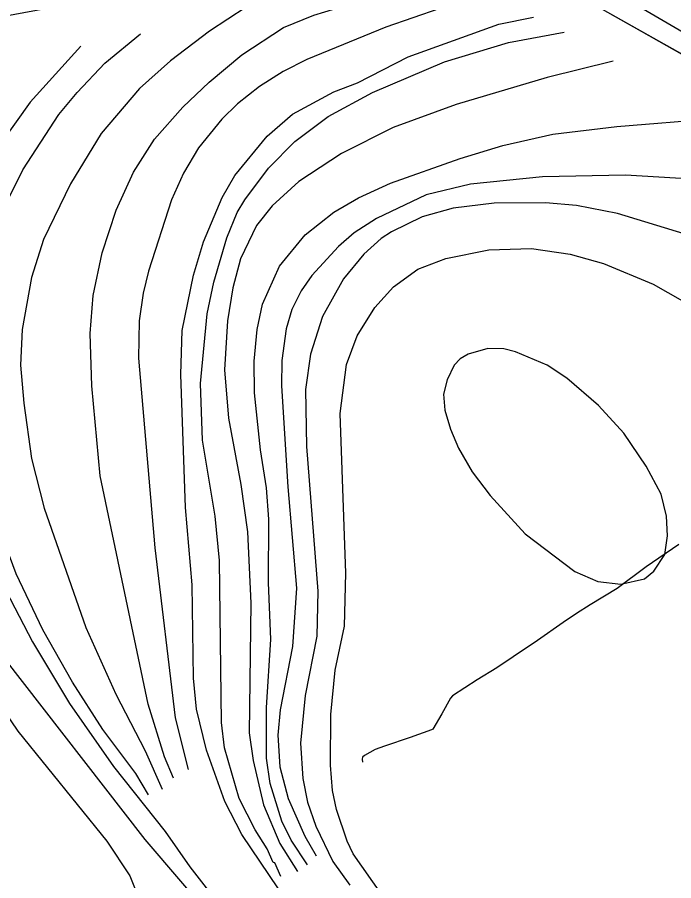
# Model space of a CAD drawing. Extents: x -662620 to -656370, y -1067090 to -1062990.
# Drawn here: x -657170 to -656932.7, y -1065207 to -1064894.8 of the extents above; entities that cross this region are included whole.
import ezdxf

# ---------------------------------------------------------------- set-up
doc = ezdxf.new("R2010")
doc.units = 0
for name, color, linetype in [('OBVOD_PÚ', 7, 'Continuous'), ('OSTATNÍ_PLOCHA_-_STÁVAJÍCÍ', 7, 'Continuous'), ('SDELOVACÍ_VEDENÍ_-_PODZEMNÍ', 7, 'Continuous'), ('SILNICE_II__TŘÍDY_A_III__TŘÍDY', 7, 'Continuous'), ('VRSTEVNICE_ZDŮRAZNĚNÁ', 7, 'Continuous'), ('VRSTEVNICE_ZÁKLADNÍ', 7, 'Continuous')]:
    doc.layers.add(name, color=color, linetype=linetype)

msp = doc.modelspace()

# ---------------------------------------------------------------- linework, layer by layer
at = {"layer": 'OBVOD_PÚ'}
msp.add_lwpolyline([(-656889.35, -1064930.98), (-656953.52, -1064894.77)], dxfattribs=at)
at = {"layer": 'OSTATNÍ_PLOCHA_-_STÁVAJÍCÍ'}
msp.add_line((-656889.39, -1064930.92), (-656978.27, -1064880.7), dxfattribs=at)
msp.add_line((-656889.39, -1064930.92), (-656978.27, -1064880.7), dxfattribs=at)
msp.add_lwpolyline([(-656664.74, -1065066.24), (-656701.73, -1065041.33), (-656724.96, -1065028.38), (-656788.08, -1064993.21), (-656796.36, -1064988.59), (-656833, -1064963.9), (-656851.14, -1064953.29), (-656853.04, -1064952.17), (-656860.52, -1064947.81), (-656889.39, -1064930.92), (-656978.27, -1064880.7), (-656990.57, -1064874.05), (-656991.93, -1064873.73), (-657005.43, -1064870.57), (-657019.99, -1064869.52), (-657020.9, -1064869.45), (-657020.91, -1064869.45), (-657027.07, -1064869.67), (-657040.06, -1064870.13), (-657065.43, -1064873.22), (-657113.37, -1064882.55), (-657118.74, -1064883.99), (-657256.42, -1064909.57)], dxfattribs=at)
msp.add_lwpolyline([(-656664.74, -1065066.24), (-656701.73, -1065041.33), (-656724.96, -1065028.38), (-656788.08, -1064993.21), (-656796.36, -1064988.59), (-656833, -1064963.9), (-656851.14, -1064953.29), (-656853.04, -1064952.17), (-656860.52, -1064947.81), (-656889.39, -1064930.92), (-656978.27, -1064880.7), (-656990.57, -1064874.05), (-656991.93, -1064873.73), (-657005.43, -1064870.57), (-657019.99, -1064869.52), (-657020.9, -1064869.45), (-657020.91, -1064869.45), (-657027.07, -1064869.67), (-657040.06, -1064870.13), (-657065.43, -1064873.22), (-657113.37, -1064882.55), (-657118.74, -1064883.99), (-657256.42, -1064909.57)], dxfattribs=at)
at = {"layer": 'SDELOVACÍ_VEDENÍ_-_PODZEMNÍ'}
msp.add_lwpolyline([(-656930.85, -1065085.45), (-656942.66, -1065093.5), (-656953.14, -1065101.32), (-656962.83, -1065107.25), (-656967.79, -1065110.32), (-656972.62, -1065113.69), (-656981.94, -1065120.09), (-656990.68, -1065126.01), (-656996.66, -1065129.98), (-657003.77, -1065134.31), (-657012.66, -1065140.2), (-657013.42, -1065141), (-657016.55, -1065146.67), (-657019.7, -1065152.16), (-657020.22, -1065152.5), (-657027.89, -1065155.23), (-657037.19, -1065158.32), (-657040.61, -1065159.61), (-657044.44, -1065161.69), (-657045.16, -1065162.38), (-657045.26, -1065163), (-657045.21, -1065164.1)], dxfattribs=at)
msp.add_lwpolyline([(-656930.85, -1065085.45), (-656942.66, -1065093.5), (-656953.14, -1065101.32), (-656962.83, -1065107.25), (-656967.79, -1065110.32), (-656972.62, -1065113.69), (-656981.94, -1065120.09), (-656990.68, -1065126.01), (-656996.66, -1065129.98), (-657003.77, -1065134.31), (-657012.66, -1065140.2), (-657013.42, -1065141), (-657016.55, -1065146.67), (-657019.7, -1065152.16), (-657020.22, -1065152.5), (-657027.89, -1065155.23), (-657037.19, -1065158.32), (-657040.61, -1065159.61), (-657044.44, -1065161.69), (-657045.16, -1065162.38), (-657045.26, -1065163), (-657045.21, -1065164.1)], dxfattribs=at)
at = {"layer": 'SILNICE_II__TŘÍDY_A_III__TŘÍDY'}
msp.add_lwpolyline([(-656503.21, -1065204.94), (-656518.95, -1065181.8), (-656633.74, -1065079.97), (-656784.63, -1064984.62), (-656982.74, -1064868.9), (-657019.77, -1064858.72), (-657063.28, -1064864.27), (-657281.76, -1064905.93), (-657326.19, -1064914.26), (-657364.15, -1064923.52), (-657517.89, -1064997.91), (-657772.52, -1064953.08)], dxfattribs=at)
at = {"layer": 'VRSTEVNICE_ZDŮRAZNĚNÁ'}
for points in [[(-657075.59, -1065209.96), (-657088.74, -1065190.23), (-657094.89, -1065178.37), (-657101.61, -1065159.79), (-657105.18, -1065144.92), (-657106.32, -1065133.77), (-657106.75, -1065100.04), (-657109.18, -1065072.03), (-657110.9, -1065024), (-657110.33, -1065007.99), (-657106.32, -1064987.98), (-657102.61, -1064975.98), (-657095.89, -1064959.97), (-657091.32, -1064951.96), (-657079.6, -1064937.81), (-657070.45, -1064929.81), (-657055.58, -1064921.8), (-657047.01, -1064918.52), (-657028.71, -1064909.08), (-656995.84, -1064897.22), (-656983.4, -1064894.79)], [(-657146.96, -1064905.18), (-657165.36, -1064925.52), (-657176.08, -1064940.53), (-657187.08, -1064960.4), (-657191.51, -1064971.97), (-657193.51, -1064979.41), (-657194.66, -1064986.84), (-657195.66, -1065001.7), (-657194.37, -1065027.72), (-657190.51, -1065050.02), (-657185.08, -1065072.31), (-657178.93, -1065090.89), (-657174.07, -1065102.04), (-657164.5, -1065120.62), (-657151.06, -1065142.92), (-657135.2, -1065165.65), (-657116.47, -1065189.23), (-657107.61, -1065201.95), (-657095.32, -1065217.82)], [(-656921.8, -1064975.26), (-656952.96, -1064965.68), (-656967.82, -1064962.83), (-656978.97, -1064961.83), (-656997.55, -1064961.97), (-657012.42, -1064963.83), (-657023.57, -1064966.97), (-657034.71, -1064972.4), (-657038.43, -1064974.83), (-657044.72, -1064980.41), (-657052.01, -1064989.41), (-657059.59, -1065002.99), (-657064.02, -1065016.57), (-657065.73, -1065029.43), (-657065.45, -1065050.02), (-657061.3, -1065102.33), (-657061.73, -1065118.62), (-657065.87, -1065140.06), (-657067.59, -1065157.21), (-657066.73, -1065170.08), (-657065.02, -1065178.65), (-657062.02, -1065187.23), (-657055.87, -1065200.09), (-657049.72, -1065208.67)]]:
    msp.add_lwpolyline(points, dxfattribs=at)
at = {"layer": 'VRSTEVNICE_ZÁKLADNÍ'}
for points in [[(-657007.51, -1064888.14), (-657036.72, -1064898.36), (-657065.3, -1064910.08), (-657073.88, -1064914.37), (-657082.46, -1064919.8), (-657090.32, -1064926.09), (-657096.03, -1064931.67), (-657104.47, -1064941.96), (-657109.9, -1064951.11), (-657114.19, -1064960.82), (-657122.48, -1064986.55), (-657124.48, -1064994.56), (-657125.91, -1065004.56), (-657126.19, -1065018), (-657120.19, -1065086.61), (-657112.9, -1065148.07), (-657108.18, -1065166.79)], [(-657007.51, -1064888.14), (-657036.72, -1064898.36), (-657065.3, -1064910.08), (-657073.88, -1064914.37), (-657082.46, -1064919.8), (-657090.32, -1064926.09), (-657096.03, -1064931.67), (-657104.47, -1064941.96), (-657109.9, -1064951.11), (-657114.19, -1064960.82), (-657122.48, -1064986.55), (-657124.48, -1064994.56), (-657125.91, -1065004.56), (-657126.19, -1065018), (-657120.19, -1065086.61), (-657112.9, -1065148.07), (-657108.18, -1065166.79)], [(-657087.27, -1064891.07), (-657100.46, -1064899.79), (-657114.61, -1064910.51), (-657125.76, -1064920.52), (-657139.63, -1064936.81), (-657150.78, -1064954.96), (-657160.5, -1064975.12), (-657164.78, -1064988.84), (-657168.21, -1065007.71), (-657168.79, -1065020.57), (-657167.64, -1065034.29), (-657164.78, -1065054.3), (-657160.21, -1065072.31), (-657145.2, -1065115.48), (-657134.34, -1065139.49), (-657123.76, -1065160.07), (-657117.62, -1065173.94)], [(-657087.27, -1064891.07), (-657100.46, -1064899.79), (-657114.61, -1064910.51), (-657125.76, -1064920.52), (-657139.63, -1064936.81), (-657150.78, -1064954.96), (-657160.5, -1064975.12), (-657164.78, -1064988.84), (-657168.21, -1065007.71), (-657168.79, -1065020.57), (-657167.64, -1065034.29), (-657164.78, -1065054.3), (-657160.21, -1065072.31), (-657145.2, -1065115.48), (-657134.34, -1065139.49), (-657123.76, -1065160.07), (-657117.62, -1065173.94)], [(-657113.53, -1065169.95), (-657116.76, -1065162.22), (-657122.62, -1065143.21), (-657140.06, -1065060.59), (-657143.06, -1065028), (-657143.63, -1065009.14), (-657142.49, -1064995.41), (-657139.34, -1064979.98), (-657134.2, -1064964.54), (-657127.91, -1064950.82), (-657120.33, -1064938.81), (-657110.18, -1064927.24), (-657100.61, -1064918.23), (-657088.74, -1064908.37), (-657073.74, -1064898.51), (-657062.73, -1064894.08), (-657046.86, -1064889.22)], [(-657113.53, -1065169.95), (-657116.76, -1065162.22), (-657122.62, -1065143.21), (-657140.06, -1065060.59), (-657143.06, -1065028), (-657143.63, -1065009.14), (-657142.49, -1064995.41), (-657139.34, -1064979.98), (-657134.2, -1064964.54), (-657127.91, -1064950.82), (-657120.33, -1064938.81), (-657110.18, -1064927.24), (-657100.61, -1064918.23), (-657088.74, -1064908.37), (-657073.74, -1064898.51), (-657062.73, -1064894.08), (-657046.86, -1064889.22)], [(-657122.57, -1065175.98), (-657127.12, -1065168.18), (-657139.06, -1065152.36), (-657150.06, -1065135.2), (-657160.78, -1065116.34), (-657170.36, -1065096.04), (-657175.5, -1065082.03), (-657181.94, -1065060.02), (-657184.08, -1065050.02), (-657186.37, -1065030), (-657186.37, -1065020), (-657184.37, -1064995.99), (-657179.93, -1064975.98), (-657175.93, -1064965.97), (-657167.93, -1064949.96), (-657154.92, -1064929.95), (-657148.35, -1064921.95), (-657138.34, -1064911.37), (-657125.48, -1064900.79)], [(-657122.57, -1065175.98), (-657127.12, -1065168.18), (-657139.06, -1065152.36), (-657150.06, -1065135.2), (-657160.78, -1065116.34), (-657170.36, -1065096.04), (-657175.5, -1065082.03), (-657181.94, -1065060.02), (-657184.08, -1065050.02), (-657186.37, -1065030), (-657186.37, -1065020), (-657184.37, -1064995.99), (-657179.93, -1064975.98), (-657175.93, -1064965.97), (-657167.93, -1064949.96), (-657154.92, -1064929.95), (-657148.35, -1064921.95), (-657138.34, -1064911.37), (-657125.48, -1064900.79)], [(-657074.68, -1065205.53), (-657076.85, -1065200.51), (-657077.45, -1065200.38), (-657079.6, -1065195.52), (-657084.03, -1065188.66), (-657089.74, -1065177.23), (-657095.03, -1065158.93), (-657096.18, -1065149.78), (-657096.89, -1065091.18), (-657098.46, -1065075.17), (-657103.04, -1065047.73), (-657103.75, -1065027.15), (-657101.32, -1065001.99), (-657098.89, -1064990.56), (-657094.17, -1064974.55), (-657090.46, -1064965.4), (-657087.74, -1064960.83), (-657079.17, -1064949.39), (-657069.59, -1064939.67), (-657057.59, -1064930.67), (-657041.58, -1064921.95), (-657015.56, -1064910.94), (-656992.41, -1064903.94), (-656972.25, -1064900.22)], [(-657074.68, -1065205.53), (-657076.85, -1065200.51), (-657077.45, -1065200.38), (-657079.6, -1065195.52), (-657084.03, -1065188.66), (-657089.74, -1065177.23), (-657095.03, -1065158.93), (-657096.18, -1065149.78), (-657096.89, -1065091.18), (-657098.46, -1065075.17), (-657103.04, -1065047.73), (-657103.75, -1065027.15), (-657101.32, -1065001.99), (-657098.89, -1064990.56), (-657094.17, -1064974.55), (-657090.46, -1064965.4), (-657087.74, -1064960.83), (-657079.17, -1064949.39), (-657069.59, -1064939.67), (-657057.59, -1064930.67), (-657041.58, -1064921.95), (-657015.56, -1064910.94), (-656992.41, -1064903.94), (-656972.25, -1064900.22)], [(-657184.29, -1064913.14), (-657191.01, -1064919.93), (-657199.8, -1064933.67), (-657203.66, -1064942.82), (-657207.52, -1064956.54), (-657211.52, -1064990.84), (-657212.52, -1065022.86), (-657211.95, -1065038.87), (-657208.81, -1065059.45), (-657207.09, -1065066.31), (-657201.95, -1065080.03), (-657193.08, -1065098.33), (-657175.36, -1065125.77), (-657123.9, -1065192.09), (-657070.16, -1065254.84)], [(-657184.29, -1064913.14), (-657191.01, -1064919.93), (-657199.8, -1064933.67), (-657203.66, -1064942.82), (-657207.52, -1064956.54), (-657211.52, -1064990.84), (-657212.52, -1065022.86), (-657211.95, -1065038.87), (-657208.81, -1065059.45), (-657207.09, -1065066.31), (-657201.95, -1065080.03), (-657193.08, -1065098.33), (-657175.36, -1065125.77), (-657123.9, -1065192.09), (-657070.16, -1065254.84)], [(-656954.53, -1064910.7), (-656978.4, -1064916.52), (-657011.27, -1064926.38), (-657034.14, -1064934.67), (-657052.73, -1064944.1), (-657068.16, -1064954.11), (-657077.88, -1064962.97), (-657083.46, -1064970.12), (-657089.32, -1064982.12), (-657092.03, -1064992.56), (-657094.03, -1065004.56), (-657095.03, -1065022.29), (-657093.6, -1065039.72), (-657089.17, -1065063.74), (-657086.74, -1065080.89), (-657085.6, -1065106.62), (-657086.17, -1065153.5), (-657084.74, -1065163.5), (-657081.02, -1065179.51), (-657075.02, -1065193.52), (-657068.73, -1065203.67)], [(-656954.53, -1064910.7), (-656978.4, -1064916.52), (-657011.27, -1064926.38), (-657034.14, -1064934.67), (-657052.73, -1064944.1), (-657068.16, -1064954.11), (-657077.88, -1064962.97), (-657083.46, -1064970.12), (-657089.32, -1064982.12), (-657092.03, -1064992.56), (-657094.03, -1065004.56), (-657095.03, -1065022.29), (-657093.6, -1065039.72), (-657089.17, -1065063.74), (-657086.74, -1065080.89), (-657085.6, -1065106.62), (-657086.17, -1065153.5), (-657084.74, -1065163.5), (-657081.02, -1065179.51), (-657075.02, -1065193.52), (-657068.73, -1065203.67)], [(-657065, -1065201.29), (-657070.94, -1065192.37), (-657074.31, -1065185.52), (-657078.6, -1065171.79), (-657079.88, -1065162.65), (-657079.88, -1065144.35), (-657078.31, -1065119.77), (-657079.17, -1065099.18), (-657079.02, -1065076.31), (-657079.88, -1065064.88), (-657082.03, -1065051.16), (-657084.17, -1065030.58), (-657084.31, -1065019.14), (-657083.31, -1065007.71), (-657081.31, -1064998.56), (-657075.17, -1064984.84), (-657065.87, -1064973.4), (-657055.58, -1064965.26), (-657046.58, -1064960.11), (-657035, -1064954.82), (-657009.85, -1064945.82), (-656994.41, -1064941.1), (-656976.4, -1064937.1), (-656953.24, -1064934.24), (-656917.65, -1064931.38)], [(-657065, -1065201.29), (-657070.94, -1065192.37), (-657074.31, -1065185.52), (-657078.6, -1065171.79), (-657079.88, -1065162.65), (-657079.88, -1065144.35), (-657078.31, -1065119.77), (-657079.17, -1065099.18), (-657079.02, -1065076.31), (-657079.88, -1065064.88), (-657082.03, -1065051.16), (-657084.17, -1065030.58), (-657084.31, -1065019.14), (-657083.31, -1065007.71), (-657081.31, -1064998.56), (-657075.17, -1064984.84), (-657065.87, -1064973.4), (-657055.58, -1064965.26), (-657046.58, -1064960.11), (-657035, -1064954.82), (-657009.85, -1064945.82), (-656994.41, -1064941.1), (-656976.4, -1064937.1), (-656953.24, -1064934.24), (-656917.65, -1064931.38)], [(-656883.78, -1064955.82), (-656950.1, -1064951.82), (-656980.11, -1064952.53), (-657006.13, -1064955.11), (-657022.14, -1064958.97), (-657040.15, -1064967.54), (-657048.15, -1064972.69), (-657053.87, -1064977.69), (-657063.45, -1064988.12), (-657067.3, -1064993.7), (-657070.73, -1065000.42), (-657072.74, -1065007.42), (-657074.31, -1065018.86), (-657074.45, -1065028), (-657072.16, -1065064.59), (-657069.02, -1065101.19), (-657070.45, -1065122.34), (-657074.88, -1065145.21), (-657075.74, -1065154.36), (-657075.02, -1065165.79), (-657072.02, -1065177.23), (-657066.02, -1065190.95), (-657061.87, -1065197.95)], [(-656883.78, -1064955.82), (-656950.1, -1064951.82), (-656980.11, -1064952.53), (-657006.13, -1064955.11), (-657022.14, -1064958.97), (-657040.15, -1064967.54), (-657048.15, -1064972.69), (-657053.87, -1064977.69), (-657063.45, -1064988.12), (-657067.3, -1064993.7), (-657070.73, -1065000.42), (-657072.74, -1065007.42), (-657074.31, -1065018.86), (-657074.45, -1065028), (-657072.16, -1065064.59), (-657069.02, -1065101.19), (-657070.45, -1065122.34), (-657074.88, -1065145.21), (-657075.74, -1065154.36), (-657075.02, -1065165.79), (-657072.02, -1065177.23), (-657066.02, -1065190.95), (-657061.87, -1065197.95)], [(-657053.3, -1065038.01), (-657051.01, -1065020.29), (-657047.15, -1065009.99), (-657040.72, -1064999.7), (-657034, -1064992.27), (-657025.14, -1064985.84), (-657014.99, -1064981.98), (-656999.55, -1064978.83), (-656984.12, -1064978.41), (-656970.11, -1064980.41), (-656958.1, -1064983.84), (-656940.09, -1064991.27), (-656918.08, -1065003.85)], [(-657053.3, -1065038.01), (-657051.01, -1065020.29), (-657047.15, -1065009.99), (-657040.72, -1064999.7), (-657034, -1064992.27), (-657025.14, -1064985.84), (-657014.99, -1064981.98), (-656999.55, -1064978.83), (-656984.12, -1064978.41), (-656970.11, -1064980.41), (-656958.1, -1064983.84), (-656940.09, -1064991.27), (-656918.08, -1065003.85)], [(-656968.39, -1065095.18), (-656960.1, -1065098.76), (-656951.81, -1065099.76), (-656943.24, -1065097.9), (-656939.81, -1065095.04), (-656935.85, -1065089.09), (-656934.95, -1065082.32), (-656935.23, -1065075.17), (-656937.24, -1065067.17), (-656942.67, -1065057.16), (-656950.67, -1065045.16), (-656959.82, -1065035.15), (-656971.25, -1065025.29), (-656978.4, -1065020.57), (-656989.83, -1065015.71), (-656994.12, -1065014.71), (-656999.84, -1065014.57), (-657006.99, -1065016.57), (-657009.85, -1065018.28), (-657011.99, -1065020.57), (-657014.54, -1065025.84), (-657015.93, -1065031.05), (-657015.42, -1065036.87), (-657013.42, -1065043.73), (-657010.42, -1065050.59), (-657005.56, -1065059.16), (-656998.98, -1065067.74), (-656986.4, -1065081.6), (-656968.39, -1065095.18)], [(-656968.39, -1065095.18), (-656960.1, -1065098.76), (-656951.81, -1065099.76), (-656943.24, -1065097.9), (-656939.81, -1065095.04), (-656935.85, -1065089.09), (-656934.95, -1065082.32), (-656935.23, -1065075.17), (-656937.24, -1065067.17), (-656942.67, -1065057.16), (-656950.67, -1065045.16), (-656959.82, -1065035.15), (-656971.25, -1065025.29), (-656978.4, -1065020.57), (-656989.83, -1065015.71), (-656994.12, -1065014.71), (-656999.84, -1065014.57), (-657006.99, -1065016.57), (-657009.85, -1065018.28), (-657011.99, -1065020.57), (-657014.54, -1065025.84), (-657015.93, -1065031.05), (-657015.42, -1065036.87), (-657013.42, -1065043.73), (-657010.42, -1065050.59), (-657005.56, -1065059.16), (-656998.98, -1065067.74), (-656986.4, -1065081.6), (-656968.39, -1065095.18)], [(-657038.29, -1065211.81), (-657048.58, -1065197.24), (-657050.72, -1065192.66), (-657054.58, -1065181.23), (-657056.01, -1065174.37), (-657056.73, -1065165.22), (-657056.58, -1065146.92), (-657055.01, -1065130.92), (-657051.72, -1065114.91), (-657051.15, -1065095.75), (-657053.3, -1065038.01)], [(-657038.29, -1065211.81), (-657048.58, -1065197.24), (-657050.72, -1065192.66), (-657054.58, -1065181.23), (-657056.01, -1065174.37), (-657056.73, -1065165.22), (-657056.58, -1065146.92), (-657055.01, -1065130.92), (-657051.72, -1065114.91), (-657051.15, -1065095.75), (-657053.3, -1065038.01)], [(-657193.51, -1065118.05), (-657169.79, -1065152.93), (-657137.63, -1065192.66), (-657129.34, -1065205.24), (-657125.19, -1065215.53)], [(-657193.51, -1065118.05), (-657169.79, -1065152.93), (-657137.63, -1065192.66), (-657129.34, -1065205.24), (-657125.19, -1065215.53)]]:
    msp.add_lwpolyline(points, dxfattribs=at)

doc.saveas('drawing.dxf')
